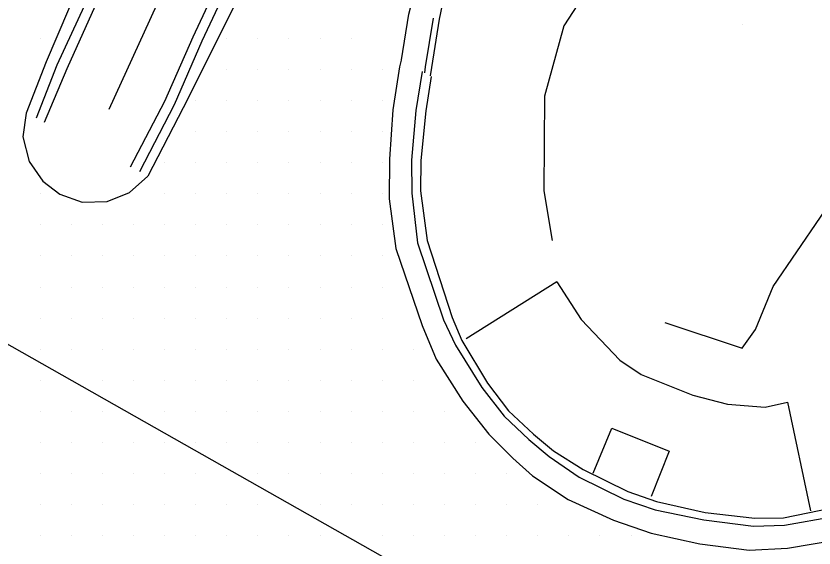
# Model space of a CAD drawing. Extents: x 1762120 to 1766775, y 709485 to 712965.
# Drawn here: x 1765956.8 to 1766021, y 710212.8 to 710255.5 of the extents above; entities that cross this region are included whole.
import ezdxf

# ---------------------------------------------------------------- set-up
doc = ezdxf.new("R2010")
doc.units = 0
for name, color, linetype in [('Exist DTM Drainline', 7, 'Continuous'), ('Exist DTM QL2 LIDAR Elevation Point', 7, 'Continuous'), ('Exist DTM Scan Elevation Point', 7, 'Continuous'), ('Exist Roads Concrete Median Barrier', 7, 'Continuous'), ('Exist Roads Curbs', 7, 'Continuous'), ('Exist Roads EOP', 7, 'Continuous'), ('Exist Roads EOT', 7, 'Continuous'), ('PH Exist DTM Breakline', 7, 'Continuous')]:
    doc.layers.add(name, color=color, linetype=linetype)

msp = doc.modelspace()

# ---------------------------------------------------------------- linework, layer by layer
at = {"layer": 'Exist DTM Drainline'}
for points in [[(1765965.813, 710264.259), (1765962.954, 710257.804), (1765960.081, 710251.574), (1765958.421, 710247.317)], [(1765974.512, 710259.416), (1765971.742, 710253.505), (1765969.508, 710248.396), (1765966.729, 710243.009)], [(1765989.46, 710251.075), (1765988.96, 710247.941), (1765988.59, 710243.953), (1765988.612, 710241.305), (1765989.086, 710237.293), (1765991.163, 710231.105), (1765992.128, 710229.069), (1765994.255, 710225.67), (1765996.037, 710223.357), (1765998.018, 710221.479), (1765999.654, 710220.134), (1766002.084, 710218.469), (1766005.668, 710216.691), (1766008.188, 710215.832), (1766012.11, 710215.041), (1766016.08, 710214.531), (1766018.578, 710214.593), (1766022.518, 710215.296), (1766028.231, 710217.131), (1766030.445, 710218.275), (1766033.812, 710220.535), (1766035.711, 710222.039)]]:
    msp.add_lwpolyline(points, dxfattribs=at)
at = {"layer": 'Exist DTM QL2 LIDAR Elevation Point'}
msp.add_line((1766015.245, 710254.865), (1766015.245, 710254.865), dxfattribs=at)
at = {"layer": 'Exist DTM Scan Elevation Point'}
for p, q in [((1765958.75, 710253.75), (1765958.75, 710253.75)), ((1765973.75, 710253.75), (1765973.75, 710253.75)), ((1765976.25, 710253.75), (1765976.25, 710253.75)), ((1765978.75, 710253.75), (1765978.75, 710253.75)), ((1765981.25, 710253.75), (1765981.25, 710253.75)), ((1765983.75, 710253.75), (1765983.75, 710253.75)), ((1765973.75, 710251.25), (1765973.75, 710251.25)), ((1765976.25, 710251.25), (1765976.25, 710251.25)), ((1765978.75, 710251.25), (1765978.75, 710251.25)), ((1765981.25, 710251.25), (1765981.25, 710251.25)), ((1765983.75, 710251.25), (1765983.75, 710251.25)), ((1765986.25, 710251.25), (1765986.25, 710251.25)), ((1765971.25, 710248.75), (1765971.25, 710248.75)), ((1765973.75, 710248.75), (1765973.75, 710248.75)), ((1765976.25, 710248.75), (1765976.25, 710248.75)), ((1765978.75, 710248.75), (1765978.75, 710248.75)), ((1765981.25, 710248.75), (1765981.25, 710248.75)), ((1765983.75, 710248.75), (1765983.75, 710248.75)), ((1765986.25, 710248.75), (1765986.25, 710248.75)), ((1765971.25, 710246.25), (1765971.25, 710246.25)), ((1765973.75, 710246.25), (1765973.75, 710246.25)), ((1765976.25, 710246.25), (1765976.25, 710246.25)), ((1765978.75, 710246.25), (1765978.75, 710246.25)), ((1765981.25, 710246.25), (1765981.25, 710246.25)), ((1765983.75, 710246.25), (1765983.75, 710246.25)), ((1765986.25, 710246.25), (1765986.25, 710246.25)), ((1765968.75, 710243.75), (1765968.75, 710243.75)), ((1765971.25, 710243.75), (1765971.25, 710243.75)), ((1765973.75, 710243.75), (1765973.75, 710243.75)), ((1765976.25, 710243.75), (1765976.25, 710243.75)), ((1765978.75, 710243.75), (1765978.75, 710243.75)), ((1765981.25, 710243.75), (1765981.25, 710243.75)), ((1765983.75, 710243.75), (1765983.75, 710243.75)), ((1765986.25, 710243.75), (1765986.25, 710243.75)), ((1765958.75, 710241.25), (1765958.75, 710241.25)), ((1765968.75, 710241.25), (1765968.75, 710241.25)), ((1765971.25, 710241.25), (1765971.25, 710241.25)), ((1765973.75, 710241.25), (1765973.75, 710241.25)), ((1765976.25, 710241.25), (1765976.25, 710241.25)), ((1765978.75, 710241.25), (1765978.75, 710241.25)), ((1765981.25, 710241.25), (1765981.25, 710241.25)), ((1765983.75, 710241.25), (1765983.75, 710241.25)), ((1765986.25, 710241.25), (1765986.25, 710241.25)), ((1765958.75, 710238.75), (1765958.75, 710238.75)), ((1765961.25, 710238.75), (1765961.25, 710238.75)), ((1765963.75, 710238.75), (1765963.75, 710238.75)), ((1765966.25, 710238.75), (1765966.25, 710238.75)), ((1765968.75, 710238.75), (1765968.75, 710238.75)), ((1765971.25, 710238.75), (1765971.25, 710238.75)), ((1765973.75, 710238.75), (1765973.75, 710238.75)), ((1765976.25, 710238.75), (1765976.25, 710238.75)), ((1765978.75, 710238.75), (1765978.75, 710238.75)), ((1765981.25, 710238.75), (1765981.25, 710238.75)), ((1765983.75, 710238.75), (1765983.75, 710238.75)), ((1765986.25, 710238.75), (1765986.25, 710238.75)), ((1765958.75, 710236.25), (1765958.75, 710236.25)), ((1765961.25, 710236.25), (1765961.25, 710236.25)), ((1765963.75, 710236.25), (1765963.75, 710236.25)), ((1765966.25, 710236.25), (1765966.25, 710236.25)), ((1765968.75, 710236.25), (1765968.75, 710236.25)), ((1765971.25, 710236.25), (1765971.25, 710236.25)), ((1765973.75, 710236.25), (1765973.75, 710236.25)), ((1765976.25, 710236.25), (1765976.25, 710236.25)), ((1765978.75, 710236.25), (1765978.75, 710236.25)), ((1765981.25, 710236.25), (1765981.25, 710236.25)), ((1765983.75, 710236.25), (1765983.75, 710236.25)), ((1765986.25, 710236.25), (1765986.25, 710236.25)), ((1765958.75, 710233.75), (1765958.75, 710233.75)), ((1765961.25, 710233.75), (1765961.25, 710233.75)), ((1765963.75, 710233.75), (1765963.75, 710233.75)), ((1765966.25, 710233.75), (1765966.25, 710233.75)), ((1765968.75, 710233.75), (1765968.75, 710233.75)), ((1765971.25, 710233.75), (1765971.25, 710233.75)), ((1765973.75, 710233.75), (1765973.75, 710233.75)), ((1765976.25, 710233.75), (1765976.25, 710233.75)), ((1765978.75, 710233.75), (1765978.75, 710233.75)), ((1765981.25, 710233.75), (1765981.25, 710233.75)), ((1765983.75, 710233.75), (1765983.75, 710233.75)), ((1765986.25, 710233.75), (1765986.25, 710233.75)), ((1765958.75, 710231.25), (1765958.75, 710231.25)), ((1765961.25, 710231.25), (1765961.25, 710231.25)), ((1765963.75, 710231.25), (1765963.75, 710231.25)), ((1765966.25, 710231.25), (1765966.25, 710231.25)), ((1765968.75, 710231.25), (1765968.75, 710231.25)), ((1765971.25, 710231.25), (1765971.25, 710231.25)), ((1765973.75, 710231.25), (1765973.75, 710231.25)), ((1765976.25, 710231.25), (1765976.25, 710231.25)), ((1765978.75, 710231.25), (1765978.75, 710231.25)), ((1765981.25, 710231.25), (1765981.25, 710231.25)), ((1765983.75, 710231.25), (1765983.75, 710231.25)), ((1765986.25, 710231.25), (1765986.25, 710231.25)), ((1765958.75, 710228.75), (1765958.75, 710228.75)), ((1765961.25, 710228.75), (1765961.25, 710228.75)), ((1765963.75, 710228.75), (1765963.75, 710228.75)), ((1765966.25, 710228.75), (1765966.25, 710228.75)), ((1765968.75, 710228.75), (1765968.75, 710228.75)), ((1765971.25, 710228.75), (1765971.25, 710228.75)), ((1765973.75, 710228.75), (1765973.75, 710228.75)), ((1765976.25, 710228.75), (1765976.25, 710228.75)), ((1765978.75, 710228.75), (1765978.75, 710228.75)), ((1765981.25, 710228.75), (1765981.25, 710228.75)), ((1765983.75, 710228.75), (1765983.75, 710228.75)), ((1765986.25, 710228.75), (1765986.25, 710228.75)), ((1765988.75, 710228.75), (1765988.75, 710228.75)), ((1765958.75, 710226.25), (1765958.75, 710226.25)), ((1765963.75, 710226.25), (1765963.75, 710226.25)), ((1765966.25, 710226.25), (1765966.25, 710226.25)), ((1765968.75, 710226.25), (1765968.75, 710226.25)), ((1765971.25, 710226.25), (1765971.25, 710226.25)), ((1765973.75, 710226.25), (1765973.75, 710226.25)), ((1765976.25, 710226.25), (1765976.25, 710226.25)), ((1765978.75, 710226.25), (1765978.75, 710226.25)), ((1765981.25, 710226.25), (1765981.25, 710226.25)), ((1765983.75, 710226.25), (1765983.75, 710226.25)), ((1765986.25, 710226.25), (1765986.25, 710226.25)), ((1765988.75, 710226.25), (1765988.75, 710226.25)), ((1765958.75, 710223.75), (1765958.75, 710223.75)), ((1765961.25, 710223.75), (1765961.25, 710223.75)), ((1765963.75, 710223.75), (1765963.75, 710223.75)), ((1765968.75, 710223.75), (1765968.75, 710223.75)), ((1765971.25, 710223.75), (1765971.25, 710223.75)), ((1765973.75, 710223.75), (1765973.75, 710223.75)), ((1765976.25, 710223.75), (1765976.25, 710223.75)), ((1765978.75, 710223.75), (1765978.75, 710223.75)), ((1765981.25, 710223.75), (1765981.25, 710223.75)), ((1765983.75, 710223.75), (1765983.75, 710223.75)), ((1765986.25, 710223.75), (1765986.25, 710223.75)), ((1765988.75, 710223.75), (1765988.75, 710223.75)), ((1765991.25, 710223.75), (1765991.25, 710223.75)), ((1765958.75, 710221.25), (1765958.75, 710221.25)), ((1765961.25, 710221.25), (1765961.25, 710221.25)), ((1765963.75, 710221.25), (1765963.75, 710221.25)), ((1765966.25, 710221.25), (1765966.25, 710221.25)), ((1765968.75, 710221.25), (1765968.75, 710221.25)), ((1765971.25, 710221.25), (1765971.25, 710221.25)), ((1765973.75, 710221.25), (1765973.75, 710221.25)), ((1765976.25, 710221.25), (1765976.25, 710221.25)), ((1765978.75, 710221.25), (1765978.75, 710221.25)), ((1765981.25, 710221.25), (1765981.25, 710221.25)), ((1765983.75, 710221.25), (1765983.75, 710221.25)), ((1765986.25, 710221.25), (1765986.25, 710221.25)), ((1765988.75, 710221.25), (1765988.75, 710221.25)), ((1765991.25, 710221.25), (1765991.25, 710221.25)), ((1765993.75, 710221.25), (1765993.75, 710221.25)), ((1765958.75, 710218.75), (1765958.75, 710218.75)), ((1765961.25, 710218.75), (1765961.25, 710218.75)), ((1765963.75, 710218.75), (1765963.75, 710218.75)), ((1765966.25, 710218.75), (1765966.25, 710218.75)), ((1765968.75, 710218.75), (1765968.75, 710218.75)), ((1765971.25, 710218.75), (1765971.25, 710218.75)), ((1765976.25, 710218.75), (1765976.25, 710218.75)), ((1765978.75, 710218.75), (1765978.75, 710218.75)), ((1765981.25, 710218.75), (1765981.25, 710218.75)), ((1765983.75, 710218.75), (1765983.75, 710218.75)), ((1765986.25, 710218.75), (1765986.25, 710218.75)), ((1765988.75, 710218.75), (1765988.75, 710218.75)), ((1765991.25, 710218.75), (1765991.25, 710218.75)), ((1765993.75, 710218.75), (1765993.75, 710218.75)), ((1765996.25, 710218.75), (1765996.25, 710218.75)), ((1765958.75, 710216.25), (1765958.75, 710216.25)), ((1765961.25, 710216.25), (1765961.25, 710216.25)), ((1765963.75, 710216.25), (1765963.75, 710216.25)), ((1765966.25, 710216.25), (1765966.25, 710216.25)), ((1765968.75, 710216.25), (1765968.75, 710216.25)), ((1765971.25, 710216.25), (1765971.25, 710216.25)), ((1765973.75, 710216.25), (1765973.75, 710216.25)), ((1765976.25, 710216.25), (1765976.25, 710216.25)), ((1765981.25, 710216.25), (1765981.25, 710216.25)), ((1765983.75, 710216.25), (1765983.75, 710216.25)), ((1765986.25, 710216.25), (1765986.25, 710216.25)), ((1765988.75, 710216.25), (1765988.75, 710216.25)), ((1765991.25, 710216.25), (1765991.25, 710216.25)), ((1765993.75, 710216.25), (1765993.75, 710216.25)), ((1765996.25, 710216.25), (1765996.25, 710216.25)), ((1765998.75, 710216.25), (1765998.75, 710216.25)), ((1765958.75, 710213.75), (1765958.75, 710213.75)), ((1765961.25, 710213.75), (1765961.25, 710213.75)), ((1765963.75, 710213.75), (1765963.75, 710213.75)), ((1765966.25, 710213.75), (1765966.25, 710213.75)), ((1765968.75, 710213.75), (1765968.75, 710213.75)), ((1765971.25, 710213.75), (1765971.25, 710213.75)), ((1765973.75, 710213.75), (1765973.75, 710213.75)), ((1765976.25, 710213.75), (1765976.25, 710213.75)), ((1765978.75, 710213.75), (1765978.75, 710213.75)), ((1765981.25, 710213.75), (1765981.25, 710213.75)), ((1765986.25, 710213.75), (1765986.25, 710213.75)), ((1765988.75, 710213.75), (1765988.75, 710213.75)), ((1765991.25, 710213.75), (1765991.25, 710213.75)), ((1765993.75, 710213.75), (1765993.75, 710213.75)), ((1765996.25, 710213.75), (1765996.25, 710213.75)), ((1765998.75, 710213.75), (1765998.75, 710213.75)), ((1766001.25, 710213.75), (1766001.25, 710213.75)), ((1766003.75, 710213.75), (1766003.75, 710213.75)), ((1766006.25, 710213.75), (1766006.25, 710213.75))]:
    msp.add_line(p, q, dxfattribs=at)
at = {"layer": 'Exist Roads Concrete Median Barrier'}
for points in [[(1765966.516, 710263.875), (1765963.644, 710257.459), (1765960.883, 710251.299), (1765959.074, 710246.978)], [(1765973.816, 710259.8), (1765971.025, 710253.846), (1765968.731, 710248.653), (1765965.985, 710243.395)]]:
    msp.add_lwpolyline(points, dxfattribs=at)
at = {"layer": 'Exist Roads Curbs'}
msp.add_lwpolyline([(1765990.172, 710250.671), (1765989.754, 710247.901), (1765989.356, 710243.914), (1765989.333, 710241.495), (1765989.861, 710237.498), (1765991.871, 710231.291), (1765992.648, 710229.453), (1765994.716, 710226.008), (1765996.398, 710223.784), (1765998.396, 710221.927), (1766000.023, 710220.571), (1766002.386, 710219.078), (1766005.978, 710217.317), (1766008.303, 710216.493), (1766012.211, 710215.632), (1766016.19, 710215.174), (1766018.495, 710215.196), (1766022.424, 710215.992), (1766027.955, 710217.751), (1766030.163, 710218.908), (1766033.55, 710221.122), (1766035.316, 710222.546)], dxfattribs=at)
at = {"layer": 'Exist Roads EOP'}
for points in [[(1765964.688, 710264.901), (1765961.972, 710258.284), (1765959.24, 710251.859), (1765957.627, 710247.728), (1765957.351, 710245.832), (1765957.859, 710243.845), (1765958.963, 710242.248), (1765960.323, 710241.222), (1765962.123, 710240.558), (1765964.143, 710240.619), (1765965.929, 710241.337), (1765967.397, 710242.663)], [(1765975.567, 710258.829), (1765970.241, 710248.149), (1765967.397, 710242.663)], [(1765987.759, 710251.979), (1765987.646, 710251.461), (1765987.108, 710248.007), (1765986.835, 710244.015), (1765986.8, 710240.828), (1765987.34, 710236.834), (1765989.451, 710230.654), (1765990.592, 710227.959), (1765992.721, 710224.562), (1765994.823, 710221.918), (1765996.757, 710219.985), (1765998.332, 710218.568), (1766001.194, 710216.658), (1766004.843, 710215.014), (1766007.873, 710213.962), (1766011.783, 710213.096), (1766015.752, 710212.585), (1766018.838, 710212.756), (1766022.784, 710213.418), (1766029.014, 710215.411), (1766031.243, 710216.52), (1766034.611, 710218.777), (1766036.901, 710220.517), (1766040.185, 710223.066)]]:
    msp.add_lwpolyline(points, dxfattribs=at)
at = {"layer": 'Exist Roads EOT'}
msp.add_lwpolyline([(1766116.924, 710138.167), (1766107.798, 710143.366), (1766081.547, 710158.198), (1766073.023, 710163.075), (1766038.696, 710182.486), (1766004.474, 710201.768), (1765969.548, 710221.544), (1765934.377, 710241.466), (1765900.84, 710260.049), (1765888.9, 710266.628), (1765879.591, 710271.811)], dxfattribs=at)
at = {"layer": 'PH Exist DTM Breakline'}
for p, q in [((1766000.273, 710234.157), (1765992.993, 710229.574)), ((1766018.834, 710224.5), (1766020.669, 710215.767))]:
    msp.add_line(p, q, dxfattribs=at)
for points in [[(1765964.303, 710248.05), (1765968.123, 710256.444), (1765970.822, 710262.167), (1765973.62, 710268.218), (1765976.042, 710274.507), (1765978.159, 710278.738), (1765981.066, 710285.259), (1765983.578, 710291.048), (1765986.141, 710296.646), (1765988.991, 710302.599), (1765992.128, 710309.457), (1765996.023, 710316.316), (1765999.054, 710322.157), (1766002.199, 710328.203)], [(1765987.797, 710252.022), (1765988.39, 710255.685), (1765989.299, 710259.19), (1765991.345, 710265.33), (1765994.846, 710272.905), (1766014.842, 710317.468)], [(1765990.126, 710250.72), (1765990.226, 710251.387), (1765990.858, 710255.285), (1765992.032, 710260.974), (1765996.215, 710272.291), (1766016.21, 710316.854)], [(1766032.883, 710296.717), (1766029.474, 710288.674), (1766022.758, 710282.798), (1766019.29, 710277.8), (1766016.434, 710272.497), (1766014.532, 710266.447), (1766013.523, 710264.495), (1766007.377, 710264.829), (1766000.843, 710254.752), (1765999.283, 710249.083), (1765999.246, 710241.475), (1765999.908, 710237.498)], [(1766008.957, 710230.891), (1766015.187, 710228.822), (1766016.257, 710230.332), (1766017.661, 710233.804), (1766021.471, 710239.376), (1766025.937, 710245.889), (1766033.951, 710252.16), (1766038.589, 710256.508), (1766039.09, 710261.506), (1766044.703, 710263.572), (1766050.316, 710266.295), (1766054.634, 710268.801), (1766059.173, 710273.643), (1766053.851, 710280.281), (1766053.433, 710284.148), (1766052.218, 710288.661), (1766050.858, 710292.183), (1766045.839, 710287.125), (1766040.207, 710281.955), (1766036.732, 710278.357), (1766035.318, 710276.288)], [(1765989.66, 710250.981), (1765989.732, 710251.464), (1765990.364, 710255.365)], [(1766000.273, 710234.157), (1766002.245, 710231.142), (1766005.347, 710227.879), (1766007.062, 710226.706), (1766011.222, 710225.054), (1766013.992, 710224.334), (1766017.04, 710224.092), (1766018.834, 710224.5)], [(1766003.213, 710218.779), (1766004.698, 710222.408), (1766009.306, 710220.564), (1766007.853, 710216.906)]]:
    msp.add_lwpolyline(points, dxfattribs=at)

doc.saveas('drawing.dxf')
